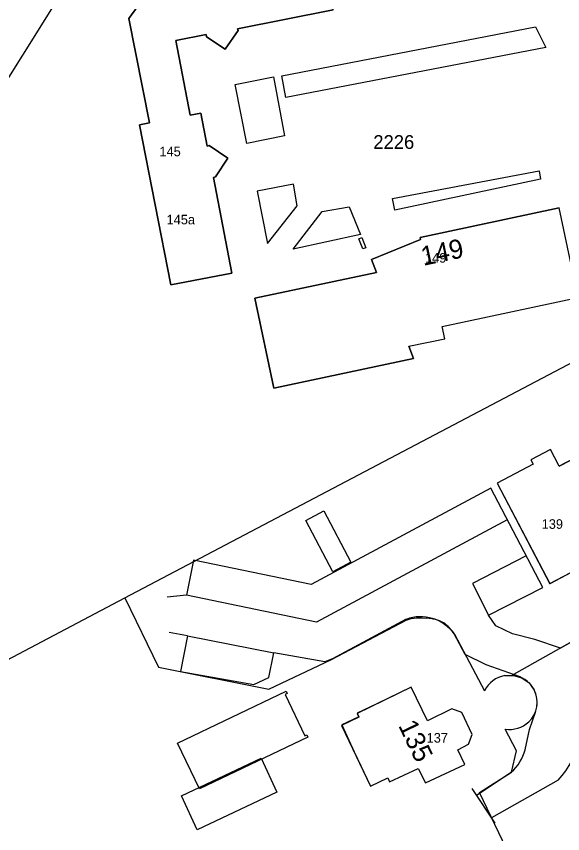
# Model space of a CAD drawing. Extents: x 148816 to 151297, y 399515 to 402500.
# Drawn here: x 150233.6 to 150305, y 401878.1 to 401984.9 of the extents above; entities that cross this region are included whole.
import ezdxf

# ---------------------------------------------------------------- set-up
doc = ezdxf.new("R2010")
doc.units = 0
for name, color, linetype in [('B01 Hoofdgebouw  [T] Norm', 7, 'Continuous'), ('B01 hoofgebouw', 7, 'Continuous'), ('G01 perceelsgrens', 7, 'Continuous'), ('T01 Muur  [T] Gem', 7, 'Continuous'), ('T04 Haag heg  [D] Gem', 7, 'Continuous'), ('V00 Kant verharding algemeen  [T] Norm', 7, 'Continuous'), ('Z01 perceelnummer', 7, 'Continuous'), ('Z02 huisnummer', 7, 'Continuous'), ('Z02 Huisnummer  [Tekst] Norm', 7, 'Continuous')]:
    doc.layers.add(name, color=color, linetype=linetype)

msp = doc.modelspace()

# ---------------------------------------------------------------- linework, layer by layer
at = {"layer": 'B01 Hoofdgebouw  [T] Norm'}
for p, q in [((150248.32, 401984.65), (150250.77, 401988.11)), ((150275, 401985.78), (150262.51, 401983.33)), ((150250.99, 401971.01), (150248.32, 401984.65)), ((150262.58, 401983.08), (150260.9, 401980.64)), ((150262.51, 401983.33), (150262.58, 401983.08)), ((150258.41, 401982.55), (150254.46, 401981.8)), ((150258.47, 401982.26), (150258.41, 401982.55)), ((150260.9, 401980.64), (150258.47, 401982.26)), ((150254.46, 401981.8), (150256.34, 401972.03)), ((150256.34, 401972.03), (150257.72, 401972.3)), ((150257.72, 401972.3), (150258.54, 401967.99)), ((150249.71, 401970.76), (150250.99, 401971.01)), ((150253.81, 401949.86), (150249.71, 401970.76)), ((150258.54, 401967.99), (150258.82, 401968.06)), ((150258.82, 401968.06), (150261.26, 401966.4)), ((150261.26, 401966.4), (150259.63, 401963.95)), ((150259.63, 401963.95), (150259.35, 401963.89)), ((150259.35, 401963.89), (150261.76, 401951.39)), ((150307.06, 401948.18), (150304.57, 401959.92)), ((150261.76, 401951.39), (150253.81, 401949.86)), ((150267.25, 401936.34), (150264.76, 401948.08)), ((150289.26, 401944.4), (150307.06, 401948.18)), ((150289.6, 401942.8), (150289.26, 401944.4)), ((150284.92, 401941.81), (150289.6, 401942.8)), ((150284.92, 401941.81), (150285.51, 401940.22)), ((150285.51, 401940.22), (150267.25, 401936.34)), ((150304.57, 401926.13), (150313.22, 401930.69)), ((150303.41, 401928.33), (150300.85, 401926.98)), ((150304.57, 401926.13), (150303.41, 401928.33)), ((150301.17, 401926.39), (150296.45, 401923.91)), ((150300.85, 401926.98), (150301.17, 401926.39)), ((150296.45, 401923.91), (150303.35, 401910.78)), ((150322.38, 401920.78), (150303.35, 401910.78))]:
    msp.add_line(p, q, dxfattribs=at)
for points in [[(150264.76, 401948.08), (150280.69, 401951.46), (150280.03, 401953.16), (150286.42, 401955.76), (150286.37, 401956.05), (150304.57, 401959.92)], [(150273.79, 401920.3), (150277.34, 401913.58), (150274.97, 401912.33), (150271.42, 401919.05), (150273.79, 401920.3)], [(150254.68, 401889.95), (150268.86, 401896.72), (150268.99, 401896.44), (150268.73, 401896.3), (150271.32, 401890.87), (150271.59, 401891), (150271.72, 401890.73), (150257.52, 401883.97), (150254.68, 401889.95)], [(150279.9, 401884.29), (150282.17, 401885.38), (150282.4, 401884.87), (150286.13, 401886.64), (150287.08, 401884.73), (150292.22, 401887.13), (150291.31, 401889.08), (150292.72, 401889.78), (150293.2, 401891.07), (150291.82, 401893.93), (150290.54, 401894.4), (150287.34, 401892.86), (150285.23, 401897.24), (150278.14, 401893.82), (150278.38, 401893.33), (150276.11, 401892.23), (150279.9, 401884.29)]]:
    msp.add_lwpolyline(points, dxfattribs=at)
at = {"layer": 'B01 hoofgebouw'}
for points in [[(150275, 401985.78), (150273.44, 401993.73), (150252.56, 401989.77), (150252.8, 401988.49), (150250.77, 401988.11), (150248.32, 401984.65), (150250.99, 401971.01), (150249.71, 401970.76), (150253.81, 401949.86), (150261.76, 401951.39), (150259.35, 401963.89), (150259.63, 401963.95), (150261.26, 401966.4), (150258.82, 401968.06), (150258.54, 401967.99), (150257.72, 401972.3), (150256.34, 401972.03), (150254.46, 401981.8), (150258.41, 401982.55), (150258.47, 401982.26), (150260.9, 401980.64), (150262.58, 401983.08), (150262.51, 401983.33), (150275, 401985.78)], [(150264.76, 401948.08), (150267.25, 401936.34), (150285.51, 401940.22), (150284.92, 401941.81), (150289.6, 401942.8), (150289.26, 401944.4), (150307.06, 401948.18), (150304.57, 401959.92), (150286.37, 401956.05), (150286.42, 401955.76), (150280.03, 401953.16), (150280.69, 401951.46), (150264.76, 401948.08)], [(150341.94, 401931.07), (150335.05, 401944.17), (150330.33, 401941.69), (150330.02, 401942.29), (150327.48, 401940.95), (150328.63, 401938.77), (150319.96, 401934.21), (150319.11, 401935.81), (150312.39, 401932.27), (150313.22, 401930.69), (150304.57, 401926.13), (150303.41, 401928.33), (150300.85, 401926.98), (150301.17, 401926.39), (150296.45, 401923.91), (150303.34, 401910.79), (150322.38, 401920.78), (150323.7, 401918.27), (150326.58, 401919.78), (150325.25, 401922.29), (150341.94, 401931.07)], [(150254.68, 401889.95), (150268.86, 401896.72), (150268.99, 401896.44), (150268.73, 401896.3), (150271.32, 401890.87), (150271.59, 401891), (150271.72, 401890.73), (150257.52, 401883.97), (150254.68, 401889.95)], [(150277.78, 401888.82), (150279.9, 401884.29), (150282.17, 401885.38), (150282.4, 401884.87), (150286.13, 401886.64), (150287.08, 401884.73), (150292.22, 401887.13), (150291.31, 401889.08), (150292.72, 401889.78), (150293.2, 401891.07), (150291.82, 401893.93), (150290.54, 401894.4), (150287.34, 401892.86), (150285.23, 401897.24), (150280.72, 401895.07)], [(150280.72, 401895.07), (150278.16, 401893.86), (150278.39, 401893.37), (150276.14, 401892.31), (150277.78, 401888.82)], [(150257.24, 401878.61), (150255.17, 401883.03), (150265.58, 401887.96), (150267.65, 401883.54), (150257.24, 401878.61)]]:
    msp.add_lwpolyline(points, dxfattribs=at)
at = {"layer": 'G01 perceelsgrens'}
for points in [[(150244.83, 401996.54), (150208.63, 401938.79), (150215.67, 401899.35)], [(150298.34, 401898.77), (150363.36, 401935.36), (150359.25, 401967.45)], [(150247.8, 401908.92), (150355.31, 401965.53)], [(150216.87, 401892.63), (150247.8, 401908.92)], [(150247.8, 401908.92), (150252.16, 401899.86), (150266.61, 401896.98), (150274.78, 401900.86), (150284.56, 401905.99), (150285.21, 401906.21), (150285.89, 401906.31), (150286.58, 401906.33), (150287.27, 401906.27)], [(150290.89, 401904.19), (150294.81, 401896.79)], [(150297.46, 401898.76), (150298.34, 401898.77)], [(150298.34, 401898.77), (150298.6, 401898.78), (150299.69, 401898.46), (150300.64, 401897.81), (150301.31, 401896.89)], [(150304.19, 401862.5), (150294.13, 401883.47), (150298.33, 401886.16), (150298.98, 401888.92), (150297.5, 401891.77)]]:
    msp.add_lwpolyline(points, dxfattribs=at)
for centre, radius, start, end in [((150287.04, 401901.16), 5.11, 62.015, 87.4971), ((150286.17, 401901.05), 5.66, 33.6411, 54.7153), ((150298.04, 401895.23), 3.58, 99.3888, 154.1981), ((150298.14, 401895.28), 3.55, 313.628, 26.8192), ((150298.07, 401895.4), 3.68, 261.0212, 313.2285)]:
    msp.add_arc(centre, radius, start, end, dxfattribs=at)
at = {"layer": 'T01 Muur  [T] Gem'}
msp.add_lwpolyline([(150278.89, 401954.54), (150278.36, 401955.87), (150278.76, 401956.03), (150279.29, 401954.7)], close=True, dxfattribs=at)
at = {"layer": 'T04 Haag heg  [D] Gem'}
msp.add_line((150296.18, 401879.46), (150293.19, 401883.99), dxfattribs=at)
at = {"layer": 'V00 Kant verharding algemeen  [T] Norm'}
for p, q in [((150255.82, 401909.29), (150253.31, 401909.03)), ((150255.95, 401903.95), (150267.26, 401901.72))]:
    msp.add_line(p, q, dxfattribs=at)
for points in [[(150268.84, 401974.34), (150268.3, 401977.18), (150301.47, 401983.58), (150302.83, 401980.85), (150268.84, 401974.34)], [(150263.71, 401968.33), (150262.22, 401976.03), (150267.2, 401977.02), (150268.65, 401969.31), (150263.71, 401968.33)], [(150283.07, 401959.62), (150282.75, 401961.11), (150301.95, 401964.74), (150302.12, 401963.65), (150283.07, 401959.62)], [(150266.44, 401955.23), (150270.32, 401960.19), (150269.82, 401963.01), (150265.08, 401962.11), (150266.44, 401955.23)], [(150277.11, 401960.05), (150278.58, 401956.42), (150269.79, 401954.52), (150273.59, 401959.41), (150277.11, 401960.05)], [(150304.74, 401902.36), (150301.36, 401903.49), (150298.46, 401904.22), (150296.29, 401905.25), (150295.33, 401906.68), (150302.41, 401910.28), (150295.63, 401923.26), (150272.14, 401910.66), (150256.76, 401913.84)], [(150297.78, 401919.13), (150272.85, 401905.76), (150255.82, 401909.29)], [(150256.76, 401913.84), (150255.82, 401909.29)], [(150300.26, 401914.4), (150293.22, 401910.82), (150295.33, 401906.68)], [(150284.55, 401906.12), (150274.91, 401900.95), (150273.93, 401900.57), (150267.26, 401901.72)], [(150255.95, 401903.95), (150253.59, 401904.41)], [(150299.45, 401898.6), (150295, 401900.17), (150292.26, 401901.53), (150290.85, 401904.21)], [(150309.23, 401904.89), (150304.74, 401902.36)], [(150255.95, 401903.95), (150255.06, 401899.29), (150264.66, 401897.59), (150266.61, 401898.5), (150267.26, 401901.72)], [(150300.11, 401889.08), (150300.7, 401891.71), (150301.46, 401893.99)], [(150293.76, 401883.14), (150298.3, 401886.13)], [(150304.41, 401885.1), (150295.71, 401880.17)]]:
    msp.add_lwpolyline(points, dxfattribs=at)
for centre, radius, start, end in [((150286.45, 401901.04), 5.42, 35.7748, 110.5397), ((150298.01, 401895.23), 3.67, 340.2667, 66.8159), ((150295.91, 401893.18), 11.73, 316.4532, 18.254), ((150294.18, 401890.69), 6.15, 312.1247, 344.7884)]:
    msp.add_arc(centre, radius, start, end, dxfattribs=at)

# ---------------------------------------------------------------- texts
at = {"layer": 'Z01 perceelnummer'}
msp.add_text('2226', height=1.8, dxfattribs=at).set_placement((150280.26, 401967.61))
at = {"layer": 'Z02 huisnummer'}
for s, rotation, p in [('149', 12.0067, (150286.79, 401952.32)), ('135', 295.7195, (150283.49, 401892.24))]:
    msp.add_text(s, height=2.5, rotation=rotation, dxfattribs=at).set_placement(p)
at = {"layer": 'Z02 Huisnummer  [Tekst] Norm'}
for s, p in [(' 145', (150251.84, 401966.65)), (' 145a', (150252.77, 401957.75)), ('149', (150287.02, 401952.74)), ('139', (150302.27, 401917.95)), ('137', (150287.23, 401890.01))]:
    msp.add_text(s, height=1.25, dxfattribs=at).set_placement(p)

doc.saveas('drawing.dxf')
